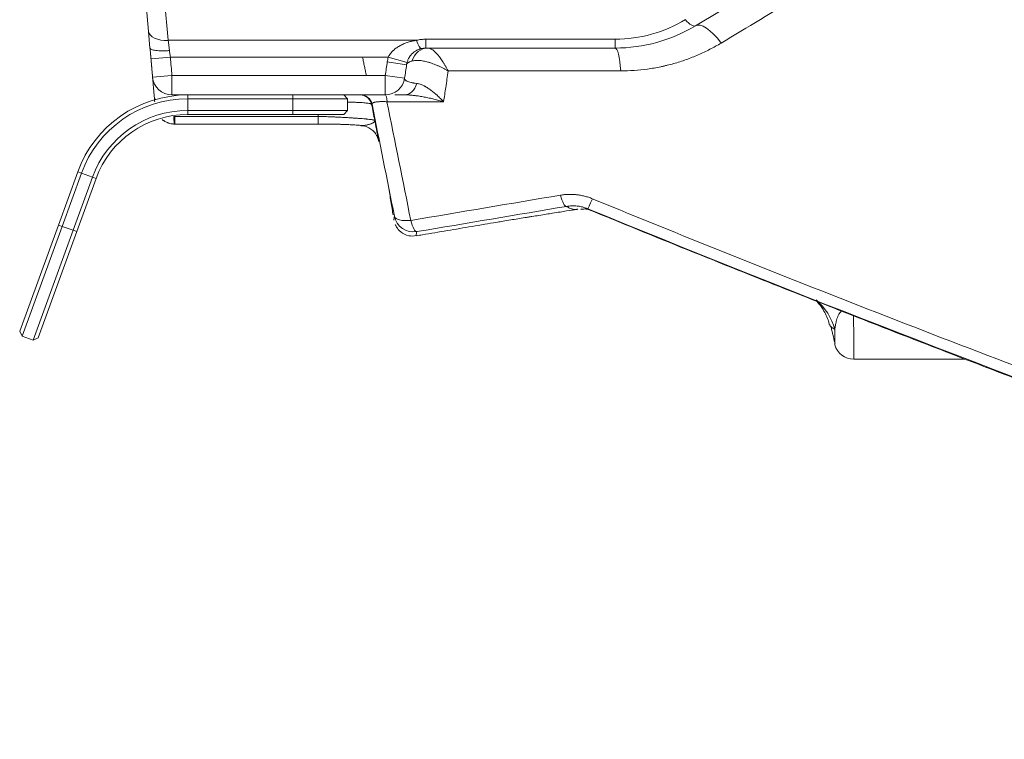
# Model space of a CAD drawing. Header units: millimetres. Extents: x -10 to 594, y 0 to 420.
# Tile 564 of 656: x 430 to 442, y 122 to 131. Entities that reach past the tile are written whole.
import ezdxf

# ---------------------------------------------------------------- set-up
doc = ezdxf.new("R2010")
doc.units = ezdxf.units.MM
doc.layers.add('1', color=7, linetype='Continuous', true_color=0xffffff)
doc.styles.add('Calibri', font='txt')
doc.dimstyles.get("Standard").update_dxf_attribs({"dimtxt": 0.18, "dimasz": 0.18, "dimexe": 0.18, "dimexo": 0.0625, "dimgap": 0.09, "dimtad": 0, "dimtih": 1, "dimtoh": 1, "dimdec": 4, "dimzin": 0, "dimdsep": 46, "dimtxsty": 'Standard', "dimcen": 0.09, "dimadec": 0, "dimazin": 0, "dimtfac": 1, "dimtdec": 4, "dimtofl": 0, "dimtmove": 0, "dimatfit": 3, "dimfxl": 0, "dimtolj": 1, "dimtzin": 0, "dimarcsym": 0})

# ---------------------------------------------------------------- blocks, each defined once
blk = doc.blocks.new('_U0')
at = {"layer": '1', "color": 18, "lineweight": 13}
for p, q in [((446.42, 133.869), (446.42, 101.754)), ((479.499, 133.868), (479.499, 101.754)), ((437.67, 103.754), (450.953, 103.754)), ((488.249, 103.754), (474.966, 103.754))]:
    blk.add_line(p, q, dxfattribs=at)
at = {"layer": '1', "color": 18}
for points in [[(446.42, 103.754), (442.92, 102.816), (442.92, 104.692)], [(479.499, 103.754), (482.999, 104.692), (482.999, 102.816)]]:
    blk.add_solid(points, dxfattribs=at)
at = {"layer": '1', "color": 18, "linetype": 'Continuous', "lineweight": 13, "char_height": 3.5, "attachment_point": 7, "line_spacing_factor": 1.399613, "style": 'Calibri'}
for s, insert in [('\\fCalibri|b0|i0;\\W1.0000;0.7', (452.639, 100.757)), ('\\fCalibri|b0|i0;\\W1.0000;CTRS', (462.789, 100.757)), ('\\fCalibri|b0|i0;\\W1.0000;AFT TIE DOWNS', (445.443, 93.712))]:
    blk.add_mtext(s, dxfattribs=dict(at, insert=insert))

msp = doc.modelspace()

# ---------------------------------------------------------------- linework, layer by layer
at = {"layer": '1', "color": 155, "linetype": 'Continuous', "lineweight": 18}
for p, q in [((439.281, 131.444), (438.224, 130.81)), ((431.179, 131.127), (431.214, 130.738)), ((431.214, 130.738), (431.232, 130.524)), ((437.194, 130.524), (434.768, 130.524)), ((431.265, 130.153), (431.265, 130.152)), ((434.056, 129.924), (431.514, 129.924)), ((431.715, 129.923), (433.065, 129.923)), ((433.065, 129.873), (431.715, 129.873)), ((433.715, 129.923), (433.065, 129.923)), ((433.765, 129.873), (433.065, 129.873)), ((433.715, 129.923), (433.765, 129.873)), ((433.765, 129.873), (433.765, 129.723)), ((434.248, 129.924), (434.056, 129.924)), ((431.715, 129.723), (433.065, 129.723)), ((433.065, 129.673), (431.715, 129.673)), ((433.765, 129.723), (433.065, 129.723)), ((433.715, 129.673), (433.065, 129.673)), ((433.765, 129.723), (433.715, 129.673)), ((431.552, 129.549), (433.388, 129.549)), ((430.058, 128.255), (430.306, 128.936)), ((430.353, 128.919), (430.105, 128.238)), ((430.246, 128.187), (430.494, 128.868)), ((430.541, 128.851), (430.293, 128.17)), ((429.562, 126.893), (430.058, 128.255)), ((430.105, 128.238), (429.592, 126.829)), ((434.357, 128.324), (434.357, 128.316)), ((429.733, 126.777), (430.246, 128.187)), ((429.797, 126.807), (430.293, 128.17)), ((429.592, 126.829), (429.562, 126.893)), ((429.733, 126.777), (429.592, 126.829)), ((429.797, 126.807), (429.733, 126.777)), ((441.684, 126.534), (440.253, 126.534))]:
    msp.add_line(p, q, dxfattribs=at)
at = {"layer": '1', "color": 155, "linetype": 'Continuous', "lineweight": 13}
for p, q in [((431.463, 130.623), (431.417, 131.143)), ((434.768, 130.524), (434.768, 130.638)), ((434.768, 130.638), (437.194, 130.638)), ((437.194, 130.524), (437.194, 130.638)), ((431.481, 130.492), (431.463, 130.623)), ((431.463, 130.623), (434.649, 130.623)), ((431.245, 130.384), (431.494, 130.405)), ((433.957, 130.405), (431.494, 130.405)), ((434.286, 130.405), (433.957, 130.405)), ((434.527, 130.34), (434.286, 130.405)), ((434.521, 130.31), (434.274, 130.346)), ((431.265, 130.152), (431.514, 130.174)), ((431.514, 129.924), (431.514, 130.174)), ((431.514, 130.174), (434.005, 130.174)), ((434.005, 130.174), (434.248, 130.174)), ((434.496, 130.138), (434.248, 130.174)), ((434.248, 129.924), (434.248, 130.174)), ((431.715, 129.923), (431.715, 129.873)), ((431.715, 129.873), (431.715, 129.723)), ((433.065, 129.923), (433.065, 129.873)), ((433.065, 129.723), (433.065, 129.873)), ((433.354, 129.924), (433.354, 129.923)), ((431.552, 129.549), (431.552, 129.648)), ((431.552, 129.648), (433.388, 129.648)), ((431.715, 129.723), (431.715, 129.673)), ((433.065, 129.723), (433.065, 129.673)), ((433.388, 129.549), (433.388, 129.648)), ((430.353, 128.919), (430.306, 128.936)), ((430.353, 128.919), (430.494, 128.868)), ((430.541, 128.851), (430.494, 128.868)), ((436.72, 128.459), (436.72, 128.459)), ((430.105, 128.238), (430.058, 128.255)), ((430.105, 128.238), (430.246, 128.187)), ((430.293, 128.17), (430.246, 128.187))]:
    msp.add_line(p, q, dxfattribs=at)
msp.add_arc((437.194, 132.388), 1.75, 270, 301, dxfattribs=at)
at = {"layer": '1', "color": 155, "linetype": 'Continuous', "lineweight": 18}
for centre, radius, start, end in [((437.194, 132.524), 2, 270, 301), ((431.514, 130.174), 0.25, 185, 270), ((431.715, 128.423), 1.5, 90, 160), ((431.715, 128.423), 1.45, 90, 160), ((431.715, 128.423), 1.3, 90, 160), ((431.715, 128.423), 1.25, 90, 160)]:
    msp.add_arc(centre, radius, start, end, dxfattribs=at)
at = {"layer": '1', "color": 155, "linetype": 'Continuous', "lineweight": 13}
for centre, major_axis, ratio, start_param, end_param in [((438.095, 131.024), (0.129, -0.214), 0.317197, 5.198111, 6.283185), ((438.481, 130.381), (-0.258, 0.429), 0.350806, 4.997547, 6.283185), ((431.463, 130.759), (-0.249, -0.022), 0.543179, 0, 1.52331), ((434.798, 130.274), (0, 0.25), 0.885302, 0, 1.230643), ((434.649, 130.759), (0.06, -0.243), 0.153271, 5.269666, 6.283376), ((437.194, 130.024), (0, 0.5), 0.157553, 5.138833, 6.283185), ((434.498, 130.174), (0, 0.25), 0.67546, 3.141593, 4.286071), ((431.537, 129.911), (0.249, 0.022), 0.34087, 3.141593, 3.439869), ((433.926, 129.774), (0, 0.15), 1, 4.902162, 6.283185), ((434.249, 129.774), (0, -0.15), 0.157199, 1.994976, 3.141593), ((431.547, 129.699), (0.001, 0.15), 0.058747, 1.924257, 3.147117), ((436.529, 128.741), (-0.042, 0.247), 0.226318, 1.964634, 3.135919), ((436.938, 128.695), (0.095, 0.231), 0.028253, 3.143123, 4.26072), ((434.61, 128.417), (0.246, -0.047), 0.999981, 3.52727, 5.066714), ((434.61, 128.417), (0.245, 0.049), 0.385636, 3.14408, 4.490913), ((434.61, 128.417), (-0.042, 0.247), 0.225814, 1.963231, 3.13572), ((439.286, 126.723), (0.408, 0.629), 0.999775, 5.547381, 6.153303)]:
    msp.add_ellipse(centre, major_axis=major_axis, ratio=ratio, start_param=start_param, end_param=end_param, dxfattribs=at)
at = {"layer": '1', "color": 155, "linetype": 'Continuous', "lineweight": 18}
for centre, major_axis, start_param, end_param in [((434.248, 130.174), (0, -0.25), 0, 1.427281), ((433.931, 129.774), (0, -0.15), 1.768978, 3.141593), ((433.926, 129.774), (-0.073, -0.131), 2.265779, 3.142963), ((440.253, 126.784), (0, 0.25), 1.82553, 3.141593)]:
    msp.add_ellipse(centre, major_axis=major_axis, ratio=1, start_param=start_param, end_param=end_param, dxfattribs=at)
at = {"layer": '1', "color": 155, "linetype": 'Continuous', "lineweight": 13}
for points, degree in [([(439.559, 131.193), (439.224, 130.991), (438.889, 130.79), (438.553, 130.588)], 3), ([(431.494, 130.405), (431.491, 130.42), (431.487, 130.449), (431.483, 130.477), (431.481, 130.492)], 3), ([(431.514, 130.174), (431.507, 130.251), (431.5, 130.328), (431.494, 130.405)], 3), ([(434.005, 130.174), (433.957, 130.405)], 1), ([(434.274, 130.346), (434.276, 130.366), (434.281, 130.386), (434.286, 130.405)], 3), ([(434.248, 130.174), (434.257, 130.231), (434.265, 130.289), (434.274, 130.346)], 3), ([(434.073, 129.802), (434.087, 129.733), (434.1, 129.664), (434.113, 129.595)], 3), ([(434.074, 129.802), (434.073, 129.802), (434.073, 129.802), (434.073, 129.802)], 3), ([(434.27, 129.836), (434.372, 129.328), (434.474, 128.821), (434.575, 128.314)], 3), ([(431.552, 129.648), (431.548, 129.648), (431.543, 129.648), (431.538, 129.647)], 3), ([(433.388, 129.648), (433.387, 129.656), (433.385, 129.665), (433.384, 129.673)], 3), ([(434.575, 128.314), (435.214, 128.422), (435.854, 128.53), (436.494, 128.638)], 3), ([(434.652, 128.17), (435.291, 128.278), (435.931, 128.386), (436.571, 128.494)], 3)]:
    msp.add_open_spline(points, degree=degree, dxfattribs=at)
for points, knots in [([(434.649, 130.623), (434.668, 130.628), (434.688, 130.632), (434.728, 130.636), (434.748, 130.638), (434.768, 130.638)], [0, 0, 0, 0, 0.5, 0.5, 1, 1, 1, 1]), ([(431.232, 130.524), (431.233, 130.52), (431.234, 130.517), (431.241, 130.511), (431.246, 130.508), (431.259, 130.503), (431.267, 130.5), (431.285, 130.496), (431.295, 130.494), (431.318, 130.491), (431.331, 130.49), (431.358, 130.488), (431.372, 130.488), (431.402, 130.488), (431.417, 130.488), (431.449, 130.489), (431.465, 130.49), (431.481, 130.492)], [0, 0, 0, 0, 0.125, 0.125, 0.25, 0.25, 0.375, 0.375, 0.5, 0.5, 0.625, 0.625, 0.75, 0.75, 0.875, 0.875, 1, 1, 1, 1]), ([(434.286, 130.405), (434.288, 130.41), (434.29, 130.414), (434.294, 130.422), (434.296, 130.426), (434.304, 130.438), (434.309, 130.446), (434.32, 130.461), (434.326, 130.468), (434.335, 130.478), (434.34, 130.483), (434.345, 130.488), (434.348, 130.491), (434.35, 130.493), (434.358, 130.5), (434.365, 130.506), (434.379, 130.518), (434.387, 130.523), (434.401, 130.534), (434.409, 130.539), (434.425, 130.548), (434.432, 130.552), (434.445, 130.559), (434.449, 130.561), (434.457, 130.565), (434.461, 130.567), (434.473, 130.573), (434.482, 130.577), (434.507, 130.587), (434.524, 130.593), (434.55, 130.601), (434.563, 130.605), (434.577, 130.609), (434.586, 130.611), (434.59, 130.612), (434.612, 130.617), (434.631, 130.62), (434.649, 130.623)], [0, 0, 0, 0, 0.03125, 0.03125, 0.0625, 0.0625, 0.125, 0.125, 0.1875, 0.1875, 0.21875, 0.234375, 0.234375, 0.25, 0.25, 0.3125, 0.3125, 0.375, 0.375, 0.4375, 0.4375, 0.5, 0.5, 0.53125, 0.53125, 0.5625, 0.5625, 0.625, 0.625, 0.75, 0.75, 0.8125, 0.84375, 0.84375, 0.875, 0.875, 1, 1, 1, 1]), ([(435.054, 130.23), (435.054, 130.231), (435.053, 130.233), (435.052, 130.235), (435.051, 130.237), (435.049, 130.241), (435.048, 130.243), (435.043, 130.251), (435.041, 130.256), (435.035, 130.267), (435.032, 130.272), (435.027, 130.282), (435.024, 130.287), (435.018, 130.297), (435.015, 130.302), (435.009, 130.311), (435.004, 130.321), (434.998, 130.33), (434.992, 130.339), (434.989, 130.344), (434.981, 130.357), (434.969, 130.375), (434.952, 130.399), (434.94, 130.414), (434.932, 130.425), (434.929, 130.428), (434.923, 130.435), (434.921, 130.438), (434.912, 130.448), (434.901, 130.461), (434.89, 130.471), (434.879, 130.482), (434.874, 130.486), (434.866, 130.493), (434.864, 130.495), (434.858, 130.499), (434.856, 130.501), (434.848, 130.506), (434.838, 130.512), (434.829, 130.517), (434.82, 130.52), (434.815, 130.522), (434.807, 130.523), (434.803, 130.524), (434.798, 130.524)], [0, 0, 0, 0, 0.007813, 0.007813, 0.015625, 0.015625, 0.03125, 0.03125, 0.0625, 0.0625, 0.09375, 0.09375, 0.125, 0.125, 0.15625, 0.15625, 0.1875, 0.21875, 0.21875, 0.25, 0.25, 0.3125, 0.375, 0.4375, 0.4375, 0.46875, 0.46875, 0.5, 0.5, 0.5625, 0.625, 0.625, 0.6875, 0.6875, 0.71875, 0.71875, 0.75, 0.75, 0.8125, 0.875, 0.875, 0.9375, 0.9375, 1, 1, 1, 1]), ([(438.553, 130.588), (438.506, 130.56), (438.41, 130.506), (438.31, 130.459), (438.209, 130.415), (438.157, 130.395), (438.052, 130.357), (437.999, 130.34), (437.917, 130.317), (437.876, 130.306), (437.835, 130.297), (437.814, 130.292), (437.807, 130.29), (437.793, 130.287), (437.786, 130.286), (437.723, 130.272), (437.667, 130.263), (437.554, 130.247), (437.497, 130.241), (437.382, 130.233), (437.324, 130.231), (437.266, 130.231)], [0, 0, 0, 0, 0.125, 0.25, 0.25, 0.375, 0.375, 0.5, 0.5, 0.5625, 0.59375, 0.59375, 0.609375, 0.609375, 0.625, 0.625, 0.75, 0.75, 0.875, 0.875, 1, 1, 1, 1]), ([(434.59, 130.357), (434.579, 130.354), (434.569, 130.351), (434.559, 130.346), (434.558, 130.346), (434.556, 130.345), (434.555, 130.345), (434.552, 130.343), (434.551, 130.342), (434.545, 130.339), (434.542, 130.337), (434.533, 130.332), (434.528, 130.327), (434.522, 130.319), (434.52, 130.315), (434.519, 130.31)], [0, 0, 0, 0, 0.25, 0.25, 0.28125, 0.28125, 0.3125, 0.3125, 0.375, 0.375, 0.5, 0.5, 0.75, 0.75, 1, 1, 1, 1]), ([(435.054, 130.23), (435.053, 130.231), (435.052, 130.231), (435.049, 130.233), (435.048, 130.234), (435.044, 130.236), (435.041, 130.238), (435.033, 130.242), (435.027, 130.246), (435.016, 130.252), (435.011, 130.255), (435, 130.26), (434.994, 130.263), (434.983, 130.269), (434.978, 130.272), (434.967, 130.277), (434.956, 130.282), (434.945, 130.288), (434.934, 130.293), (434.928, 130.295), (434.912, 130.302), (434.89, 130.311), (434.858, 130.324), (434.837, 130.331), (434.821, 130.336), (434.816, 130.338), (434.805, 130.341), (434.8, 130.342), (434.785, 130.347), (434.765, 130.352), (434.736, 130.358), (434.717, 130.361), (434.703, 130.363), (434.699, 130.363), (434.69, 130.364), (434.685, 130.365), (434.672, 130.365), (434.655, 130.366), (434.632, 130.365), (434.617, 130.363), (434.603, 130.361), (434.596, 130.359), (434.59, 130.357)], [0, 0, 0, 0, 0.007813, 0.007813, 0.015625, 0.015625, 0.03125, 0.03125, 0.0625, 0.0625, 0.09375, 0.09375, 0.125, 0.125, 0.15625, 0.15625, 0.1875, 0.21875, 0.21875, 0.25, 0.25, 0.3125, 0.375, 0.4375, 0.4375, 0.46875, 0.46875, 0.5, 0.5, 0.5625, 0.625, 0.6875, 0.6875, 0.71875, 0.71875, 0.75, 0.75, 0.8125, 0.875, 0.9375, 0.9375, 1, 1, 1, 1]), ([(434.494, 130.138), (434.493, 130.134), (434.494, 130.131), (434.496, 130.124), (434.498, 130.121), (434.504, 130.114), (434.507, 130.111), (434.514, 130.106), (434.517, 130.105), (434.52, 130.103), (434.521, 130.103), (434.522, 130.102), (434.524, 130.101), (434.527, 130.1), (434.535, 130.096), (434.542, 130.093), (434.559, 130.088), (434.568, 130.085), (434.583, 130.082), (434.588, 130.081), (434.597, 130.079), (434.601, 130.078), (434.606, 130.077), (434.609, 130.077), (434.61, 130.076), (434.624, 130.074), (434.637, 130.072), (434.652, 130.07)], [0, 0, 0, 0, 0.125, 0.125, 0.25, 0.25, 0.375, 0.375, 0.4375, 0.4375, 0.453125, 0.453125, 0.46875, 0.5, 0.5, 0.625, 0.625, 0.75, 0.75, 0.8125, 0.8125, 0.84375, 0.859375, 0.859375, 0.875, 0.875, 1, 1, 1, 1]), ([(435.054, 130.23), (435.044, 130.16), (435.034, 130.09), (435.014, 129.958), (435.005, 129.897), (434.996, 129.836)], [0, 0, 0, 0, 0.533626, 0.533626, 1, 1, 1, 1]), ([(437.266, 130.231), (436.858, 130.231), (436.45, 130.23), (435.713, 130.23), (435.384, 130.23), (435.054, 130.23)], [0, 0, 0, 0, 0.553403, 0.553403, 1, 1, 1, 1]), ([(434.652, 130.07), (434.659, 130.07), (434.666, 130.068), (434.681, 130.065), (434.688, 130.063), (434.703, 130.058), (434.71, 130.055), (434.724, 130.049), (434.732, 130.046), (434.743, 130.04), (434.747, 130.038), (434.752, 130.036), (434.754, 130.035), (434.758, 130.033), (434.767, 130.027), (434.776, 130.022), (434.798, 130.008), (434.812, 129.998), (434.841, 129.977), (434.855, 129.966), (434.877, 129.948), (434.884, 129.942), (434.895, 129.933), (434.898, 129.93), (434.905, 129.924), (434.909, 129.921), (434.927, 129.905), (434.941, 129.891), (434.962, 129.871), (434.969, 129.864), (434.979, 129.853), (434.984, 129.848), (434.99, 129.842), (434.993, 129.839), (434.995, 129.837), (434.995, 129.837), (434.996, 129.837), (434.996, 129.836), (434.996, 129.836), (434.996, 129.836)], [0, 0, 0, 0, 0.0625, 0.0625, 0.125, 0.125, 0.1875, 0.1875, 0.25, 0.25, 0.28125, 0.28125, 0.296875, 0.296875, 0.3125, 0.375, 0.375, 0.5, 0.5, 0.625, 0.625, 0.6875, 0.6875, 0.71875, 0.71875, 0.75, 0.75, 0.875, 0.875, 0.9375, 0.9375, 0.96875, 0.984375, 0.992188, 0.996094, 0.996094, 0.998047, 0.998047, 1, 1, 1, 1]), ([(434.996, 129.836), (434.994, 129.836), (434.991, 129.837), (434.986, 129.839), (434.978, 129.841), (434.96, 129.846), (434.945, 129.85), (434.914, 129.858), (434.893, 129.863), (434.862, 129.871), (434.852, 129.873), (434.831, 129.878), (434.82, 129.881), (434.789, 129.887), (434.768, 129.892), (434.727, 129.9), (434.706, 129.904), (434.674, 129.909), (434.664, 129.91), (434.648, 129.912), (434.643, 129.913), (434.633, 129.914), (434.627, 129.915), (434.601, 129.918), (434.581, 129.92), (434.549, 129.922), (434.539, 129.923), (434.518, 129.924), (434.508, 129.924), (434.498, 129.924)], [0, 0, 0, 0, 0.015625, 0.015625, 0.03125, 0.0625, 0.125, 0.125, 0.25, 0.25, 0.3125, 0.3125, 0.375, 0.375, 0.5, 0.5, 0.625, 0.625, 0.6875, 0.6875, 0.71875, 0.71875, 0.75, 0.75, 0.875, 0.875, 0.9375, 0.9375, 1, 1, 1, 1]), ([(434.073, 129.802), (434.073, 129.804), (434.07, 129.807), (434.063, 129.809), (434.056, 129.811), (434.053, 129.812), (434.048, 129.813), (434.045, 129.814), (434.043, 129.814), (434.035, 129.816), (434.019, 129.818), (434, 129.82), (433.978, 129.822), (433.966, 129.823), (433.952, 129.824), (433.95, 129.824), (433.947, 129.825), (433.942, 129.825), (433.937, 129.825), (433.926, 129.826), (433.919, 129.826), (433.897, 129.827), (433.882, 129.828), (433.849, 129.829), (433.831, 129.829), (433.809, 129.83), (433.804, 129.83), (433.795, 129.83), (433.79, 129.83), (433.779, 129.83), (433.773, 129.83), (433.766, 129.831)], [0, 0, 0, 0, 0.101662, 0.203324, 0.203324, 0.254155, 0.279571, 0.279571, 0.304987, 0.304987, 0.406649, 0.508311, 0.508311, 0.609973, 0.609973, 0.622681, 0.622681, 0.635389, 0.660804, 0.660804, 0.711635, 0.711635, 0.813297, 0.813297, 0.91496, 0.91496, 0.940375, 0.940375, 0.965791, 0.965791, 1, 1, 1, 1]), ([(434.078, 129.803), (434.077, 129.803), (434.076, 129.803), (434.074, 129.802), (434.074, 129.802), (434.074, 129.802)], [0, 0, 0, 0, 0.5, 0.5, 1, 1, 1, 1]), ([(434.27, 129.836), (434.263, 129.836), (434.248, 129.837), (434.234, 129.837), (434.22, 129.838), (434.213, 129.838), (434.204, 129.838), (434.203, 129.838), (434.199, 129.838), (434.198, 129.838), (434.193, 129.838), (434.19, 129.837), (434.18, 129.837), (434.174, 129.837), (434.162, 129.836), (434.157, 129.836), (434.15, 129.835), (434.149, 129.835), (434.146, 129.835), (434.145, 129.835), (434.141, 129.834), (434.138, 129.834), (434.131, 129.833), (434.127, 129.832), (434.119, 129.83), (434.115, 129.83), (434.108, 129.828), (434.104, 129.827), (434.098, 129.825), (434.096, 129.824), (434.091, 129.822), (434.089, 129.82), (434.085, 129.818), (434.084, 129.817), (434.081, 129.814), (434.08, 129.813), (434.079, 129.81), (434.078, 129.809), (434.078, 129.806), (434.078, 129.805), (434.078, 129.803)], [0, 0, 0, 0, 0.0625, 0.125, 0.125, 0.1875, 0.1875, 0.203125, 0.203125, 0.21875, 0.21875, 0.25, 0.25, 0.3125, 0.3125, 0.375, 0.375, 0.390625, 0.390625, 0.40625, 0.40625, 0.4375, 0.4375, 0.5, 0.5, 0.5625, 0.5625, 0.625, 0.625, 0.6875, 0.6875, 0.75, 0.75, 0.8125, 0.8125, 0.875, 0.875, 0.9375, 0.9375, 1, 1, 1, 1]), ([(434.996, 129.836), (434.913, 129.836), (434.829, 129.836), (434.647, 129.836), (434.548, 129.836), (434.39, 129.836), (434.33, 129.836), (434.27, 129.836)], [0, 0, 0, 0, 0.345506, 0.345506, 0.753547, 0.753547, 1, 1, 1, 1]), ([(433.388, 129.648), (433.412, 129.647), (433.46, 129.646), (433.507, 129.644), (433.554, 129.642), (433.577, 129.641), (433.606, 129.64), (433.614, 129.639), (433.623, 129.639), (433.629, 129.639), (433.631, 129.638), (433.646, 129.638), (433.657, 129.637), (433.69, 129.636), (433.733, 129.633), (433.774, 129.631), (433.804, 129.629), (433.818, 129.628), (433.832, 129.627), (433.842, 129.627), (433.847, 129.627), (433.87, 129.625), (433.887, 129.624), (433.921, 129.621), (433.952, 129.619), (433.98, 129.616), (433.996, 129.615), (434, 129.615), (434.006, 129.614), (434.009, 129.614), (434.018, 129.613), (434.024, 129.612), (434.04, 129.61), (434.05, 129.609), (434.068, 129.607), (434.075, 129.606), (434.085, 129.604), (434.089, 129.603), (434.093, 129.603), (434.094, 129.602), (434.095, 129.602), (434.097, 129.602), (434.098, 129.601), (434.103, 129.6), (434.107, 129.599), (434.112, 129.597), (434.113, 129.596), (434.113, 129.595)], [0, 0, 0, 0, 0.0625, 0.125, 0.125, 0.1875, 0.1875, 0.203125, 0.210938, 0.210938, 0.21875, 0.21875, 0.25, 0.25, 0.3125, 0.375, 0.375, 0.40625, 0.421875, 0.421875, 0.4375, 0.4375, 0.5, 0.5, 0.5625, 0.625, 0.625, 0.640625, 0.640625, 0.65625, 0.65625, 0.6875, 0.6875, 0.75, 0.75, 0.8125, 0.8125, 0.84375, 0.851563, 0.851563, 0.859375, 0.859375, 0.875, 0.875, 0.9375, 0.9375, 1, 1, 1, 1]), ([(434.163, 129.332), (434.164, 129.331), (434.164, 129.33), (434.164, 129.33), (434.164, 129.33), (434.163, 129.332), (434.163, 129.333), (434.162, 129.337), (434.162, 129.339), (434.161, 129.342)], [0, 0, 0, 0, 0.256394, 0.256394, 0.512788, 0.512788, 0.769181, 0.769181, 1, 1, 1, 1]), ([(436.494, 128.638), (436.511, 128.64), (436.545, 128.645), (436.579, 128.647), (436.613, 128.648), (436.631, 128.648), (436.665, 128.647), (436.682, 128.645), (436.704, 128.643), (436.709, 128.643), (436.717, 128.641), (436.73, 128.64), (436.743, 128.638), (436.769, 128.633), (436.803, 128.625), (436.836, 128.616), (436.869, 128.605), (436.886, 128.599), (436.902, 128.592)], [0, 0, 0, 0, 0.125, 0.25, 0.25, 0.375, 0.375, 0.5, 0.5, 0.53125, 0.53125, 0.5625, 0.625, 0.625, 0.75, 0.875, 0.875, 1, 1, 1, 1]), ([(436.571, 128.494), (436.574, 128.492), (436.578, 128.49), (436.585, 128.486), (436.588, 128.484), (436.598, 128.478), (436.605, 128.475), (436.618, 128.469), (436.625, 128.466), (436.637, 128.462), (436.643, 128.46), (436.655, 128.457), (436.661, 128.456), (436.673, 128.454), (436.679, 128.454), (436.686, 128.454), (436.688, 128.454), (436.69, 128.454)], [0, 0, 0, 0, 0.078799, 0.078799, 0.157598, 0.157598, 0.315196, 0.315196, 0.472795, 0.472795, 0.630393, 0.630393, 0.787991, 0.787991, 0.945589, 0.945589, 1, 1, 1, 1]), ([(436.902, 128.592), (438.154, 128.079), (439.409, 127.576), (441.929, 126.595), (443.193, 126.116), (445.73, 125.18), (447.003, 124.723), (449.557, 123.833), (450.838, 123.399), (452.124, 122.977)], [0, 0, 0, 0, 0.25, 0.25, 0.5, 0.5, 0.75, 0.75, 1, 1, 1, 1]), ([(434.365, 128.368), (434.363, 128.358), (434.362, 128.351), (434.359, 128.337), (434.358, 128.332), (434.358, 128.326), (434.357, 128.325), (434.357, 128.324)], [0, 0, 0, 0, 0.437637, 0.437637, 0.875274, 0.875274, 1, 1, 1, 1]), ([(434.644, 128.116), (434.644, 128.116), (434.644, 128.117), (434.644, 128.12), (434.644, 128.124), (434.645, 128.132), (434.646, 128.138), (434.648, 128.152), (434.65, 128.161), (434.652, 128.17)], [0, 0, 0, 0, 0.198932, 0.198932, 0.465955, 0.465955, 0.732977, 0.732977, 1, 1, 1, 1]), ([(440.01, 126.915), (440.011, 126.923), (440.012, 126.931), (440.015, 126.948), (440.016, 126.957), (440.019, 126.975), (440.021, 126.984), (440.025, 127.004), (440.027, 127.013), (440.031, 127.028), (440.032, 127.034), (440.035, 127.044), (440.036, 127.049), (440.04, 127.059), (440.042, 127.065), (440.046, 127.075), (440.048, 127.081), (440.052, 127.091), (440.055, 127.097), (440.06, 127.107), (440.064, 127.113), (440.069, 127.121), (440.07, 127.123), (440.074, 127.128), (440.076, 127.131), (440.08, 127.136), (440.083, 127.139), (440.088, 127.143), (440.09, 127.146), (440.093, 127.148)], [0, 0, 0, 0, 0.125, 0.125, 0.25, 0.25, 0.375, 0.375, 0.5, 0.5, 0.5625, 0.5625, 0.625, 0.625, 0.6875, 0.6875, 0.75, 0.75, 0.8125, 0.8125, 0.875, 0.875, 0.90625, 0.90625, 0.9375, 0.9375, 0.96875, 0.96875, 1, 1, 1, 1]), ([(439.944, 126.98), (439.944, 126.979), (439.944, 126.979), (439.945, 126.977), (439.945, 126.976), (439.945, 126.975), (439.945, 126.974), (439.945, 126.974), (439.945, 126.973), (439.946, 126.972), (439.946, 126.97), (439.946, 126.97), (439.947, 126.969), (439.948, 126.967), (439.949, 126.965), (439.952, 126.961), (439.953, 126.959), (439.958, 126.955), (439.96, 126.952), (439.968, 126.945), (439.975, 126.94), (439.991, 126.928), (440, 126.922), (440.01, 126.915)], [0, 0, 0, 0, 0.032648, 0.032648, 0.08639, 0.113261, 0.113261, 0.140132, 0.140132, 0.193873, 0.220744, 0.220744, 0.247615, 0.247615, 0.355099, 0.355099, 0.462582, 0.462582, 0.570066, 0.570066, 0.785033, 0.785033, 1, 1, 1, 1]), ([(440.253, 126.534), (440.253, 126.534), (440.253, 126.535), (440.253, 126.538), (440.253, 126.542), (440.253, 126.549), (440.252, 126.558), (440.252, 126.563), (440.252, 126.572), (440.252, 126.575), (440.252, 126.581), (440.252, 126.592), (440.252, 126.604), (440.252, 126.63), (440.252, 126.65), (440.252, 126.72), (440.252, 126.836), (440.252, 126.999), (440.251, 127.092)], [0, 0, 0, 0, 0.060911, 0.060911, 0.123517, 0.186123, 0.186123, 0.248729, 0.248729, 0.280032, 0.280032, 0.311335, 0.373941, 0.373941, 0.499153, 0.499153, 0.749576, 1, 1, 1, 1])]:
    msp.add_open_spline(points, degree=3, knots=knots, dxfattribs=at)
at = {"layer": '1', "color": 155, "linetype": 'Continuous', "lineweight": 18}
for points, knots in [([(431.232, 130.524), (431.232, 130.523), (431.232, 130.523), (431.232, 130.522), (431.232, 130.521), (431.233, 130.519), (431.233, 130.514), (431.234, 130.504), (431.235, 130.495), (431.236, 130.477), (431.237, 130.466), (431.24, 130.431), (431.242, 130.407), (431.245, 130.384)], [0, 0, 0, 0, 0.007812, 0.007812, 0.015625, 0.03125, 0.0625, 0.125, 0.25, 0.25, 0.5, 0.5, 1, 1, 1, 1]), ([(434.709, 130.517), (434.703, 130.515), (434.698, 130.514), (434.689, 130.511), (434.687, 130.51), (434.682, 130.508), (434.679, 130.507), (434.671, 130.504), (434.666, 130.502), (434.656, 130.498), (434.652, 130.495), (434.638, 130.487), (434.629, 130.482), (434.616, 130.472), (434.612, 130.469), (434.604, 130.462), (434.6, 130.459), (434.592, 130.451), (434.588, 130.448), (434.581, 130.44), (434.578, 130.436), (434.571, 130.427), (434.567, 130.423), (434.563, 130.416), (434.561, 130.414), (434.558, 130.409), (434.556, 130.407), (434.553, 130.402), (434.552, 130.399), (434.549, 130.394), (434.548, 130.392), (434.544, 130.384), (434.541, 130.379), (434.537, 130.368), (434.534, 130.362), (434.53, 130.351), (434.529, 130.345), (434.527, 130.34)], [0, 0, 0, 0, 0.0625, 0.0625, 0.09375, 0.09375, 0.125, 0.125, 0.1875, 0.1875, 0.25, 0.25, 0.375, 0.375, 0.4375, 0.4375, 0.5, 0.5, 0.5625, 0.5625, 0.625, 0.625, 0.6875, 0.6875, 0.71875, 0.71875, 0.75, 0.75, 0.78125, 0.78125, 0.8125, 0.8125, 0.875, 0.875, 0.9375, 0.9375, 1, 1, 1, 1]), ([(434.768, 130.524), (434.758, 130.524), (434.748, 130.523), (434.728, 130.521), (434.718, 130.519), (434.709, 130.517)], [0, 0, 0, 0, 0.5, 0.5, 1, 1, 1, 1]), ([(431.265, 130.152), (431.265, 130.152), (431.265, 130.152), (431.265, 130.15), (431.265, 130.148), (431.266, 130.142), (431.266, 130.136), (431.267, 130.132), (431.267, 130.131), (431.267, 130.13), (431.267, 130.127), (431.267, 130.125), (431.268, 130.12), (431.268, 130.111), (431.27, 130.097), (431.271, 130.086), (431.271, 130.077), (431.272, 130.073), (431.272, 130.068), (431.272, 130.065), (431.273, 130.063), (431.273, 130.055), (431.274, 130.041), (431.276, 130.02), (431.278, 129.996), (431.28, 129.98), (431.281, 129.967), (431.281, 129.962), (431.282, 129.954), (431.283, 129.949), (431.284, 129.936), (431.285, 129.918), (431.287, 129.899), (431.288, 129.889)], [0, 0, 0, 0, 0.061406, 0.061406, 0.123978, 0.186551, 0.249124, 0.264768, 0.264768, 0.280411, 0.280411, 0.311697, 0.311697, 0.37427, 0.436843, 0.499416, 0.499416, 0.530703, 0.546346, 0.546346, 0.561989, 0.561989, 0.624562, 0.687135, 0.749708, 0.812281, 0.812281, 0.843568, 0.843568, 0.874854, 0.874854, 0.937427, 1, 1, 1, 1]), ([(434.498, 129.924), (434.477, 129.924), (434.457, 129.924), (434.437, 129.924), (434.434, 129.924), (434.43, 129.924), (434.423, 129.924), (434.417, 129.924), (434.404, 129.924), (434.396, 129.924), (434.382, 129.924), (434.377, 129.924), (434.371, 129.924)], [0, 0, 0, 0, 0.423684, 0.423684, 0.476644, 0.476644, 0.529605, 0.635526, 0.635526, 0.847368, 0.847368, 1, 1, 1, 1]), ([(431.389, 129.607), (431.391, 129.606), (431.392, 129.605), (431.396, 129.601), (431.399, 129.599), (431.406, 129.594), (431.409, 129.592), (431.419, 129.586), (431.433, 129.578), (431.447, 129.571), (431.458, 129.567), (431.463, 129.565), (431.469, 129.563), (431.473, 129.561), (431.475, 129.561), (431.484, 129.558), (431.499, 129.554), (431.515, 129.552), (431.531, 129.55), (431.539, 129.55), (431.547, 129.55)], [0, 0, 0, 0, 0.028992, 0.028992, 0.098349, 0.098349, 0.167707, 0.167707, 0.306423, 0.445138, 0.445138, 0.514496, 0.549175, 0.549175, 0.583854, 0.583854, 0.722569, 0.861285, 0.861285, 1, 1, 1, 1]), ([(433.918, 129.534), (433.899, 129.536), (433.879, 129.537), (433.84, 129.539), (433.799, 129.541), (433.756, 129.543), (433.724, 129.544), (433.707, 129.545), (433.69, 129.545), (433.679, 129.546), (433.674, 129.546), (433.645, 129.547), (433.622, 129.547), (433.576, 129.548), (433.553, 129.549), (433.507, 129.549), (433.483, 129.549), (433.436, 129.55), (433.412, 129.55), (433.388, 129.55)], [0, 0, 0, 0, 0.125, 0.125, 0.25, 0.375, 0.375, 0.4375, 0.46875, 0.46875, 0.5, 0.5, 0.625, 0.625, 0.75, 0.75, 0.875, 0.875, 1, 1, 1, 1]), ([(434.113, 129.595), (434.113, 129.595), (434.113, 129.595), (434.113, 129.594), (434.113, 129.593), (434.113, 129.592), (434.113, 129.589), (434.113, 129.587), (434.112, 129.586), (434.112, 129.585), (434.11, 129.58), (434.106, 129.576), (434.098, 129.569), (434.092, 129.565), (434.084, 129.561), (434.082, 129.56), (434.078, 129.558), (434.076, 129.557), (434.07, 129.555), (434.066, 129.553), (434.057, 129.55), (434.053, 129.548), (434.043, 129.545), (434.038, 129.544), (434.027, 129.541), (434.021, 129.54), (434.01, 129.537), (434.004, 129.536), (433.995, 129.535), (433.992, 129.534), (433.985, 129.533), (433.982, 129.533), (433.972, 129.532), (433.966, 129.532), (433.952, 129.531), (433.946, 129.531), (433.932, 129.532), (433.925, 129.533), (433.918, 129.534)], [0, 0, 0, 0, 0.007812, 0.007812, 0.015625, 0.03125, 0.0625, 0.09375, 0.09375, 0.125, 0.125, 0.25, 0.25, 0.375, 0.375, 0.40625, 0.40625, 0.4375, 0.4375, 0.5, 0.5, 0.5625, 0.5625, 0.625, 0.625, 0.6875, 0.6875, 0.75, 0.75, 0.78125, 0.78125, 0.8125, 0.8125, 0.875, 0.875, 0.9375, 0.9375, 1, 1, 1, 1]), ([(433.936, 129.528), (433.947, 129.529), (433.982, 129.529), (434.035, 129.506), (434.086, 129.471), (434.12, 129.433), (434.141, 129.397), (434.154, 129.368), (434.159, 129.349), (434.162, 129.339), (434.163, 129.335), (434.163, 129.334), (434.163, 129.332), (434.163, 129.332), (434.163, 129.331), (434.163, 129.332), (434.163, 129.334)], [0, 0, 0, 0, 0.088264, 0.281495, 0.442998, 0.579101, 0.690123, 0.774546, 0.830621, 0.851131, 0.860468, 0.867075, 0.875966, 0.892327, 0.933962, 1, 1, 1, 1]), ([(434.161, 129.342), (434.161, 129.342), (434.161, 129.343), (434.161, 129.344), (434.161, 129.345), (434.161, 129.346), (434.16, 129.349), (434.16, 129.352), (434.158, 129.357), (434.158, 129.362), (434.155, 129.376), (434.153, 129.387), (434.148, 129.412), (434.145, 129.43), (434.141, 129.448), (434.14, 129.456), (434.139, 129.46), (434.137, 129.472), (434.135, 129.48), (434.13, 129.505), (434.127, 129.522), (434.122, 129.549), (434.119, 129.563), (434.116, 129.579), (434.115, 129.586), (434.114, 129.59), (434.113, 129.593), (434.113, 129.595)], [0, 0, 0, 0, 0.008244, 0.008244, 0.028906, 0.028906, 0.049567, 0.09089, 0.09089, 0.173537, 0.173537, 0.338829, 0.338829, 0.504122, 0.545445, 0.545445, 0.586768, 0.586768, 0.669415, 0.669415, 0.834707, 0.834707, 0.917354, 0.958677, 0.979338, 0.979338, 1, 1, 1, 1]), ([(434.291, 128.741), (434.293, 128.726), (434.301, 128.678), (434.313, 128.6), (434.328, 128.508), (434.339, 128.435), (434.346, 128.395), (434.348, 128.384)], [0, 0, 0, 0, 0.11403, 0.360134, 0.622182, 0.896844, 1, 1, 1, 1]), ([(436.571, 128.494), (436.582, 128.496), (436.604, 128.499), (436.627, 128.501), (436.649, 128.501), (436.661, 128.501), (436.684, 128.501), (436.695, 128.5), (436.71, 128.498), (436.713, 128.498), (436.719, 128.497), (436.727, 128.496), (436.736, 128.495), (436.753, 128.491), (436.776, 128.487), (436.799, 128.48), (436.821, 128.473), (436.832, 128.469), (436.843, 128.464)], [0, 0, 0, 0, 0.125, 0.25, 0.25, 0.375, 0.375, 0.5, 0.5, 0.53125, 0.53125, 0.5625, 0.625, 0.625, 0.75, 0.875, 0.875, 1, 1, 1, 1]), ([(434.648, 128.117), (434.673, 128.121), (434.751, 128.134), (434.88, 128.156), (435.037, 128.183), (435.193, 128.209), (435.346, 128.235), (435.5, 128.261), (435.648, 128.286), (435.801, 128.311), (435.939, 128.334), (436.02, 128.347), (436.083, 128.357), (436.145, 128.367), (436.265, 128.386), (436.419, 128.411), (436.572, 128.435), (436.666, 128.45), (436.705, 128.457)], [0, 0, 0, 0, 0.077955, 0.233906, 0.381005, 0.514533, 0.629787, 0.72215, 0.788387, 0.831827, 0.846974, 0.85926, 0.864975, 0.87074, 0.883259, 0.915616, 0.959369, 1, 1, 1, 1]), ([(436.69, 128.454), (436.694, 128.454), (436.703, 128.455), (436.711, 128.457), (436.716, 128.458)], [0, 0, 0, 0, 0.425024, 1, 1, 1, 1]), ([(436.843, 128.464), (436.857, 128.455), (436.871, 128.447), (436.892, 128.437), (436.9, 128.434), (436.908, 128.432)], [0, 0, 0, 0, 0.615953, 0.615953, 1, 1, 1, 1]), ([(452.08, 122.845), (449.506, 123.691), (446.95, 124.582), (441.871, 126.454), (439.348, 127.436), (436.843, 128.464)], [0, 0, 0, 0, 0.5, 0.5, 1, 1, 1, 1]), ([(436.908, 128.433), (437.23, 128.3), (437.981, 127.993), (439.102, 127.544), (440.212, 127.105), (441.14, 126.743), (441.889, 126.454), (442.454, 126.238), (442.857, 126.085), (443.122, 125.985), (443.406, 125.878), (443.757, 125.746), (444.129, 125.606), (444.465, 125.481), (444.755, 125.373), (444.974, 125.292), (445.186, 125.213), (445.397, 125.135), (445.62, 125.052), (445.854, 124.966), (446.097, 124.876), (446.323, 124.793), (446.513, 124.723), (446.683, 124.66), (446.854, 124.597), (447.06, 124.521), (447.304, 124.432), (447.584, 124.329), (447.914, 124.208), (448.266, 124.079), (448.607, 123.955), (448.906, 123.846), (449.181, 123.746), (449.406, 123.664), (449.686, 123.563), (450.035, 123.437), (450.439, 123.291), (450.955, 123.105), (451.538, 122.896), (452.161, 122.673), (452.648, 122.5), (452.922, 122.403), (452.968, 122.387)], [0, 0, 0, 0, 0.020937, 0.048919, 0.07305, 0.093341, 0.109806, 0.122472, 0.131398, 0.137372, 0.143411, 0.157024, 0.17596, 0.198625, 0.225272, 0.255997, 0.287219, 0.316793, 0.344722, 0.380438, 0.413047, 0.442554, 0.468961, 0.485472, 0.504907, 0.527864, 0.55434, 0.584331, 0.617836, 0.65862, 0.696181, 0.730473, 0.761502, 0.794165, 0.823788, 0.851076, 0.876177, 0.899316, 0.923539, 0.955945, 0.992549, 1, 1, 1, 1]), ([(434.376, 128.263), (434.378, 128.253), (434.392, 128.227), (434.437, 128.165), (434.546, 128.11), (434.613, 128.112), (434.646, 128.119)], [0, 0, 0, 0, 0.213186, 0.490351, 0.758273, 1, 1, 1, 1]), ([(439.775, 127.281), (439.78, 127.276), (439.806, 127.247), (439.872, 127.162), (439.923, 127.052), (439.937, 126.993), (439.94, 126.978)], [0, 0, 0, 0, 0.078046, 0.407679, 0.855358, 1, 1, 1, 1]), ([(439.96, 126.954), (439.96, 126.953), (439.962, 126.945), (439.966, 126.927), (439.975, 126.889), (439.992, 126.82), (440.004, 126.77), (440.012, 126.736), (440.013, 126.731)], [0, 0, 0, 0, 0.005223, 0.08753, 0.171178, 0.365033, 0.895405, 1, 1, 1, 1]), ([(440.01, 126.915), (440.01, 126.883), (440.01, 126.854), (440.011, 126.806), (440.011, 126.785), (440.011, 126.765), (440.011, 126.761), (440.011, 126.754), (440.011, 126.751), (440.011, 126.742), (440.011, 126.737), (440.011, 126.729), (440.011, 126.726), (440.011, 126.723), (440.011, 126.722), (440.011, 126.721), (440.011, 126.721), (440.011, 126.721)], [0, 0, 0, 0, 0.25, 0.25, 0.5, 0.5, 0.5625, 0.5625, 0.625, 0.625, 0.75, 0.75, 0.875, 0.875, 0.9375, 0.9375, 1, 1, 1, 1])]:
    msp.add_open_spline(points, degree=3, knots=knots, dxfattribs=at)
for points, degree in [([(431.265, 130.152), (431.234, 130.509)], 1), ([(431.245, 130.384), (431.265, 130.152)], 1), ([(434.521, 130.31), (434.513, 130.253), (434.504, 130.196), (434.496, 130.139)], 3), ([(434.527, 130.34), (434.524, 130.33), (434.522, 130.32), (434.521, 130.31)], 3), ([(431.288, 129.889), (431.289, 129.871), (431.291, 129.853), (431.292, 129.835)], 3), ([(434.365, 128.368), (434.27, 128.846), (434.174, 129.325), (434.078, 129.803)], 3), ([(431.546, 129.549), (431.556, 129.549)], 1), ([(436.755, 128.456), (436.83, 128.468), (436.866, 128.45)], 2)]:
    msp.add_open_spline(points, degree=degree, dxfattribs=at)

# ---------------------------------------------------------------- dimensions: what is measured, and where the dimension line sits
at = {"layer": '1', "color": 18, "linetype": 'Continuous', "lineweight": 13}
dim = msp.add_linear_dim(base=(479.499, 103.754), p1=(446.42, 135.369), p2=(479.499, 135.368), text=' <> \\fCalibri|b0|i0;\\C18;{\\H1.00x;\\fCalibri|b0|i0;CTRS\\fCalibri|b0|i0;}\\C18;\\P\\fCalibri|b0|i0;\\C18;{\\H1.00x;\\fCalibri|b0|i0;AFT TIE DOWNS\\fCalibri|b0|i0;}\\C18;', dimstyle='Standard', override={"dimtxt": 3.5, "dimasz": 3.5, "dimexe": 2, "dimexo": 0, "dimgap": 1.5, "dimtih": 0, "dimtoh": 0, "dimdec": 1, "dimlfac": 0.02, "dimdsep": 46, "dimlunit": 2, "dimtxsty": 'Calibri', "dimsah": 1, "dimse1": 0, "dimse2": 0, "dimsd1": 0, "dimsd2": 0, "dimclrd": 18, "dimclre": 18, "dimclrt": 18, "dimtol": 0, "dimtm": -0.1, "dimtfac": 1, "dimtdec": 2, "dimtofl": 1, "dimtmove": 0, "dimlwd": 13, "dimlwe": 13}, dxfattribs=at)
dim.commit()
dim.dimension.update_dxf_attribs({"geometry": '_U0', "text_midpoint": (462.959, 103.754), "dimtype": 160})

doc.saveas('drawing.dxf')
